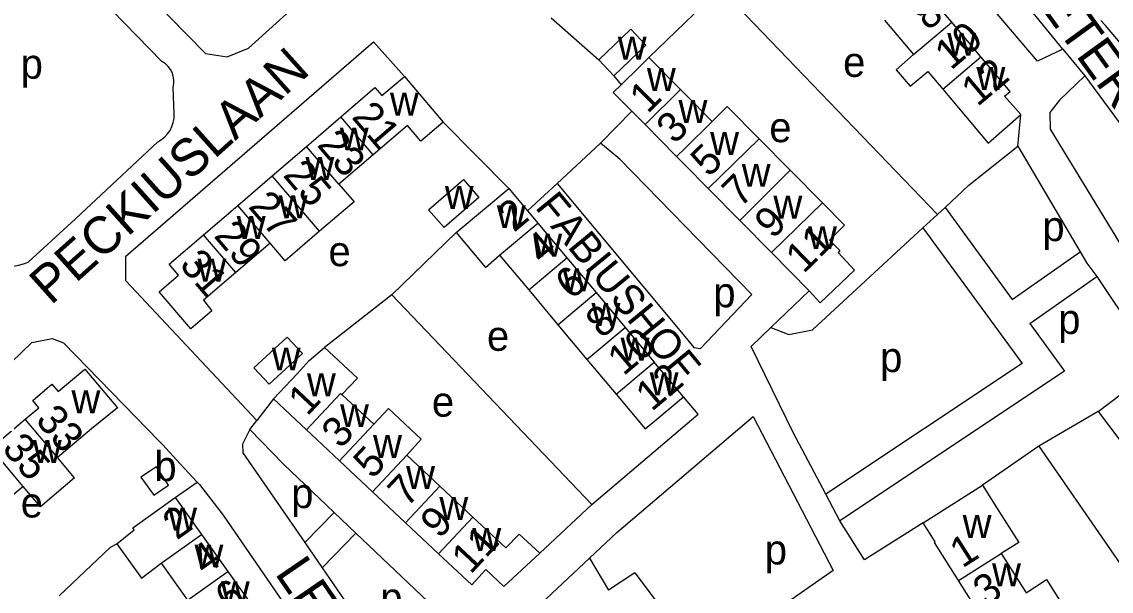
# Model space of a CAD drawing. Extents: x 157569 to 159501, y 382907 to 384670.
# Drawn here: x 157961.3 to 158107, y 383596.1 to 383672.3 of the extents above; entities that cross this region are included whole.
import ezdxf

# ---------------------------------------------------------------- set-up
doc = ezdxf.new("R2010")
doc.units = 0
for name, color, linetype in [('BLT_Basislijn', 7, 'Continuous'), ('BLT_Bebouwing', 7, 'Continuous'), ('BLT_Centroide', 7, 'Continuous'), ('BLT_Huisnummer', 7, 'Continuous'), ('BLT_Huisnummer_ tussenligend', 7, 'Continuous'), ('BLT_Onderverdeling_panden', 7, 'Continuous'), ('BLT_Straatnaam', 7, 'Continuous'), ('BLT_Straatnaam_verkleind', 7, 'Continuous'), ('BLT_Vlakafsluiter', 7, 'Continuous')]:
    doc.layers.add(name, color=color, linetype=linetype)

msp = doc.modelspace()

# ---------------------------------------------------------------- linework, layer by layer
at = {"layer": 'BLT_Basislijn'}
for p, q in [((157980.04, 383667.03), (157960.23, 383687.41)), ((158054.78, 383676.81), (158050, 383672.2)), ((158054.78, 383676.81), (158083.81, 383646.56)), ((158032.12, 383672.86), (158038.48, 383667.22)), ((158050, 383672.2), (158045.18, 383667.55)), ((158100.58, 383668.67), (158103.5, 383665.1)), ((158040.51, 383665.1), (158041.47, 383663.88)), ((157981.69, 383660.01), (157981.56, 383663.59)), ((158042.92, 383660.35), (158038.71, 383656.1)), ((158094.57, 383655.68), (158094.94, 383659.92)), ((158038.71, 383656.1), (158032.94, 383650.68)), ((158028.94, 383647.04), (158032.94, 383650.68)), ((158032.94, 383650.68), (158050, 383630.23)), ((158083.81, 383646.56), (158084.82, 383647.49)), ((158084.82, 383647.49), (158093.82, 383635.17)), ((158081.86, 383644.76), (158083.81, 383646.56)), ((158081.86, 383644.76), (158095.12, 383626.6)), ((158010.79, 383635.78), (158019.41, 383644.12)), ((158093.82, 383635.17), (158102.89, 383641.55)), ((158096.18, 383631.94), (158105.13, 383638.23)), ((158105.13, 383638.23), (158113.19, 383626.15)), ((158010.79, 383635.78), (158001.81, 383628.76)), ((158037.57, 383607.72), (158010.79, 383635.78)), ((158096.18, 383631.94), (158100.81, 383625.59)), ((158095.12, 383626.6), (158068.85, 383609.12)), ((158100.81, 383625.59), (158070.73, 383605.56)), ((157994.96, 383621.88), (157992.73, 383618.99)), ((158105.3, 383620.17), (158097.37, 383615.52)), ((157991.8, 383617.75), (157992.73, 383618.99)), ((158097.37, 383615.52), (158089.82, 383610.3)), ((158097.37, 383615.52), (158119.69, 383583.19)), ((157982.44, 383613.24), (157984.75, 383610.74)), ((157981.81, 383608.65), (157984.75, 383610.74)), ((158003.1, 383606.66), (157999.16, 383602.63)), ((158003.1, 383606.66), (158006, 383603.91)), ((158030.61, 383601.2), (158037.57, 383607.72)), ((158006, 383603.91), (158001.47, 383599.27)), ((158006, 383603.91), (158017.4, 383593.07)), ((158037.23, 383600.55), (158040.91, 383603.99)), ((157999.16, 383602.63), (158001.47, 383599.27)), ((158030.72, 383594.44), (158037.23, 383600.55)), ((158037.23, 383600.55), (158039.79, 383596.28)), ((158001.47, 383599.27), (158010.37, 383586.35)), ((158043.33, 383598.57), (158039.79, 383596.28)), ((158043.33, 383598.57), (158052.28, 383586.68))]:
    msp.add_line(p, q, dxfattribs=at)
for points in [[(158100.58, 383668.67), (158092.05, 383679.14), (158075.49, 383694.71), (158073.95, 383694.96)], [(158100.58, 383668.67), (158097.18, 383667.08), (158078.67, 383688.81), (158073.95, 383694.96)], [(157961.76, 383692.73), (157985.9, 383668.08), (157988.79, 383667.66), (157991.65, 383668.82), (157999.47, 383675.94)], [(158130.3, 383637.93), (158128.94, 383639.81), (158124.93, 383646.83), (158110.04, 383667.42), (158106.29, 383671.85), (158105.68, 383672.52)], [(157992.73, 383618.99), (157975.2, 383637.67), (157975.2, 383640.96), (158008.37, 383669.67), (158012.48, 383665.01)], [(157981.56, 383663.59), (157981.64, 383664.08), (157981.64, 383664.57), (157981.57, 383665.06), (157981.42, 383665.53), (157981.19, 383665.96), (157980.89, 383666.36), (157980.54, 383666.7), (157980.13, 383666.98), (157980.04, 383667.03)], [(158103.5, 383665.1), (158100.11, 383661.84), (158098.82, 383660.19), (158098.87, 383657.98), (158108.79, 383641.74), (158114.49, 383633.77), (158117.89, 383629.33)], [(158103.5, 383665.1), (158111.5, 383654.25), (158124.37, 383634.22)], [(157979.49, 383656.29), (157979.98, 383656.58), (157980.42, 383656.93), (157980.8, 383657.34), (157981.13, 383657.8), (157981.38, 383658.3), (157981.57, 383658.84), (157981.67, 383659.39), (157981.69, 383660.01)], [(158017.68, 383658.92), (158026.45, 383650.02)], [(157962.15, 383640.18), (157968.48, 383645.97), (157979.49, 383656.29)], [(158050, 383645.03), (158041.31, 383653.97), (158038.71, 383656.1)], [(158084.82, 383647.49), (158088.02, 383650.45), (158094.57, 383655.68)], [(158094.57, 383655.68), (158102.89, 383641.55)], [(158050, 383630.23), (158051.22, 383628.76), (158052.1, 383628.62), (158058.95, 383635.82), (158050, 383645.03)], [(158061.51, 383631.41), (158063.94, 383630.49), (158067.08, 383631.12), (158081.86, 383644.76)], [(157953.76, 383641.84), (157954.33, 383641.31), (157954.95, 383640.84), (157955.62, 383640.45), (157956.33, 383640.12), (157957.06, 383639.86), (157957.82, 383639.69), (157958.59, 383639.59), (157959.37, 383639.57), (157960.14, 383639.63), (157960.91, 383639.77), (157961.65, 383639.99), (157962.15, 383640.18)], [(158102.89, 383641.55), (158103.77, 383640.05), (158105.13, 383638.23)], [(158061.51, 383631.41), (158066.63, 383636.34)], [(157929.4, 383596.99), (157932.53, 383600.35), (157962.64, 383629.4), (157965.37, 383629.97), (157966.89, 383629.37), (157979.66, 383616.22)], [(158068.85, 383609.12), (158064.54, 383617.27), (158058.89, 383628.89), (158061.51, 383631.41)], [(158037.57, 383607.72), (158051.79, 383619.81), (158049.81, 383622.15)], [(158040.91, 383603.99), (158059.14, 383619.49)], [(158059.14, 383619.49), (158069.85, 383598.92), (158060.38, 383592.31)], [(157991.8, 383617.75), (157990.85, 383615.79), (157990.88, 383614.66), (157999.16, 383602.63)], [(157991.8, 383617.75), (157996.3, 383613.13), (158003.1, 383606.66)], [(157979.66, 383616.22), (157980.16, 383615.7), (157982.44, 383613.24)], [(157984.75, 383610.74), (157985.07, 383610.4), (157988.25, 383606.3), (158006.48, 383579.75)], [(158081.9, 383605.28), (158074.05, 383600.31), (158070.73, 383605.56)], [(157966.29, 383595.52), (157973.18, 383602.02), (157974.03, 383602.48)]]:
    msp.add_lwpolyline(points, dxfattribs=at)
at = {"layer": 'BLT_Bebouwing'}
for p, q in [((158085.71, 383672.26), (158081.8, 383676.88)), ((158076.7, 383672.56), (158080.61, 383667.94)), ((158089.62, 383667.64), (158085.71, 383672.26)), ((158038.48, 383667.22), (158042.76, 383671.33)), ((158042.76, 383671.33), (158044.79, 383669.21)), ((158044.79, 383669.21), (158040.51, 383665.1)), ((158038.48, 383667.22), (158040.51, 383665.1)), ((158045.18, 383667.55), (158049.41, 383663.27)), ((158049.41, 383663.27), (158050, 383662.68)), ((158050, 383662.68), (158053.65, 383658.99)), ((158044.68, 383658.58), (158042.92, 383660.35)), ((158048.91, 383654.3), (158044.68, 383658.58)), ((158059.95, 383656.68), (158064.12, 383652.47)), ((157994.78, 383651.72), (157999.38, 383655.66)), ((158008.32, 383654.52), (158003.71, 383650.59)), ((158050, 383653.2), (158048.91, 383654.3)), ((158053.14, 383650.03), (158050, 383653.2)), ((158064.12, 383652.47), (158068.42, 383648.12)), ((157990.19, 383647.77), (157994.78, 383651.72)), ((158015.73, 383647.18), (158020.38, 383651.22)), ((158020.38, 383651.22), (158022.46, 383648.83)), ((158019.41, 383644.12), (158026.45, 383650.02)), ((158026.45, 383650.02), (158028.94, 383647.04)), ((158057.37, 383645.75), (158053.14, 383650.03)), ((157985.6, 383643.83), (157990.19, 383647.77)), ((158022.46, 383648.83), (158017.81, 383644.79)), ((158017.81, 383644.79), (158015.73, 383647.18)), ((158028.94, 383647.04), (158030.34, 383645.37)), ((158030.34, 383645.37), (158034.24, 383640.73)), ((158061.61, 383641.48), (158057.37, 383645.75)), ((157994.52, 383642.72), (157989.93, 383638.77)), ((158025.23, 383641.09), (158029.13, 383636.45)), ((158034.24, 383640.73), (158038.13, 383636.09)), ((158066.63, 383636.34), (158061.61, 383641.48)), ((158029.13, 383636.45), (158033.02, 383631.8)), ((158038.13, 383636.09), (158042.02, 383631.44)), ((158033.02, 383631.8), (158036.91, 383627.16)), ((158042.02, 383631.44), (158045.92, 383626.8)), ((157992.36, 383626.02), (157996.82, 383630.11)), ((157996.82, 383630.11), (157998.87, 383627.92)), ((157998.87, 383627.92), (157994.41, 383623.83)), ((158036.91, 383627.16), (158040.81, 383622.51)), ((157994.41, 383623.83), (157992.36, 383626.02)), ((157999.38, 383617.72), (157994.96, 383621.88)), ((158008.38, 383618.47), (158004.13, 383622.44)), ((158040.81, 383622.51), (158044.7, 383617.87)), ((157957.18, 383615.28), (157961.75, 383619.14)), ((157970.64, 383617.88), (157966.07, 383614.02)), ((157968.37, 383611.29), (157966.07, 383614.02)), ((158017.24, 383610.19), (158012.81, 383614.33)), ((158008.22, 383609.43), (158003.8, 383613.58)), ((157961.49, 383610.16), (157956.92, 383606.3)), ((158021.66, 383606.05), (158017.24, 383610.19)), ((157981.81, 383608.65), (157985.33, 383603.71)), ((158012.64, 383605.29), (158008.22, 383609.43)), ((158017.06, 383601.14), (158012.64, 383605.29)), ((157985.33, 383603.71), (157988.86, 383598.77)), ((158025.77, 383596.75), (158030.61, 383601.2)), ((158092.34, 383601.16), (158095.66, 383595.93)), ((157979.96, 383599.88), (157983.48, 383594.94)), ((157988.86, 383598.77), (157992.38, 383593.83)), ((158089.95, 383592.32), (158086.64, 383597.55))]:
    msp.add_line(p, q, dxfattribs=at)
for points in [[(158080.61, 383667.94), (158078.29, 383665.91), (158080.17, 383663.7), (158082.52, 383665.68), (158084.52, 383663.33)], [(158041.47, 383663.88), (158043.88, 383666.26), (158045.18, 383667.55)], [(158094.94, 383659.92), (158092.78, 383662.39), (158093.53, 383663.02), (158089.62, 383667.64)], [(158003.97, 383659.6), (158008.55, 383663.54), (158009.48, 383662.46), (158012.48, 383665.01)], [(158012.48, 383665.01), (158017.68, 383658.92)], [(158042.92, 383660.35), (158040.44, 383662.86), (158041.47, 383663.88)], [(158084.52, 383663.33), (158090.57, 383656.09), (158094.94, 383659.92)], [(158053.65, 383658.99), (158055.67, 383661), (158059.95, 383656.68)], [(157999.38, 383655.66), (158000, 383656.2), (158003.97, 383659.6)], [(158017.68, 383658.92), (158014.7, 383656.37), (158012.92, 383658.45), (158008.32, 383654.52)], [(158003.71, 383650.59), (158005.75, 383648.25), (158001.15, 383644.3)], [(158068.42, 383648.12), (158071.38, 383645.12), (158069.36, 383643.12), (158070.76, 383641.71)], [(157989.93, 383638.77), (157985.62, 383635.07), (157986.71, 383633.64), (157983.92, 383631.25), (157979.67, 383636.21), (157982.25, 383638.42), (157981, 383639.88), (157985.6, 383643.83)], [(158001.15, 383644.3), (157996.55, 383640.34), (157994.52, 383642.72)], [(158019.41, 383644.12), (158023.34, 383639.43), (158025.23, 383641.09)], [(158070.76, 383641.71), (158070.5, 383641.45), (158072.72, 383639.1), (158068.12, 383634.74), (158066.63, 383636.34)], [(157994.96, 383621.88), (157998.13, 383625.24), (157999.76, 383626.99), (158001.81, 383628.76)], [(158004.13, 383622.44), (158006.2, 383624.65), (158001.81, 383628.76)], [(157966.18, 383622.87), (157969.72, 383625.84), (157974.09, 383620.65), (157970.64, 383617.88)], [(158049.81, 383622.15), (158045.92, 383626.8)], [(158105.3, 383620.17), (158113.19, 383626.15)], [(157961.75, 383619.14), (157963.6, 383620.69), (157962.78, 383621.64), (157965.33, 383623.83), (157966.18, 383622.87)], [(158044.7, 383617.87), (158046.24, 383619.15), (158049.81, 383622.15)], [(158012.81, 383614.33), (158014.75, 383616.49), (158010.36, 383620.59), (158008.38, 383618.47)], [(158105.3, 383620.17), (158110.71, 383613.03), (158113.28, 383614.99)], [(158003.8, 383613.58), (158000, 383617.14), (157999.38, 383617.72)], [(157968.37, 383611.29), (157963.8, 383607.43), (157961.49, 383610.16)], [(158081.9, 383605.28), (158089.82, 383610.3)], [(158089.82, 383610.3), (158091.69, 383607.35), (158094.67, 383602.66), (158092.34, 383601.16)], [(157974.03, 383602.48), (157976.33, 383604.35), (157976.15, 383604.6), (157981.81, 383608.65)], [(158030.61, 383601.2), (158027.83, 383603.78), (158026.08, 383601.92), (158021.66, 383606.05)], [(158086.64, 383597.55), (158083.39, 383602.66), (158083.51, 383602.74), (158081.9, 383605.28)], [(157974.03, 383602.48), (157977.31, 383597.88), (157979.96, 383599.88)], [(158025.77, 383596.75), (158023.38, 383599.03), (158021.49, 383597), (158017.06, 383601.14)], [(158095.66, 383595.93), (158098.4, 383597.68), (158101.58, 383592.67), (158098.83, 383590.92)]]:
    msp.add_lwpolyline(points, dxfattribs=at)
msp.add_lwpolyline([(157979.32, 383612.77), (157977.22, 383611.38), (157978.98, 383608.99), (157980.94, 383610.33)], close=True, dxfattribs=at)
at = {"layer": 'BLT_Onderverdeling_panden'}
for p, q in [((158080.61, 383667.94), (158085.71, 383672.26)), ((158084.52, 383663.33), (158089.62, 383667.64)), ((158044.68, 383658.58), (158049.41, 383663.27)), ((158008.32, 383654.52), (158003.97, 383659.6)), ((158050, 383655.39), (158053.65, 383658.99)), ((158053.14, 383650.03), (158059.95, 383656.68)), ((158003.71, 383650.59), (157999.38, 383655.66)), ((158048.91, 383654.3), (158050, 383655.39)), ((158057.37, 383645.75), (158064.12, 383652.47)), ((158001.15, 383644.3), (157994.78, 383651.72)), ((157994.52, 383642.72), (157990.19, 383647.77)), ((158061.61, 383641.48), (158068.42, 383648.12)), ((158025.23, 383641.09), (158030.34, 383645.37)), ((157989.93, 383638.77), (157985.6, 383643.83)), ((158029.13, 383636.45), (158034.24, 383640.73)), ((158033.02, 383631.8), (158038.13, 383636.09)), ((158036.91, 383627.16), (158042.02, 383631.44)), ((158040.81, 383622.51), (158045.92, 383626.8)), ((157966.07, 383614.02), (157961.75, 383619.14)), ((158003.8, 383613.58), (158008.38, 383618.47)), ((158008.22, 383609.43), (158012.81, 383614.33)), ((158012.64, 383605.29), (158017.24, 383610.19)), ((158017.06, 383601.14), (158021.66, 383606.05)), ((157979.96, 383599.88), (157985.33, 383603.71)), ((158086.64, 383597.55), (158092.34, 383601.16)), ((157983.48, 383594.94), (157988.86, 383598.77))]:
    msp.add_line(p, q, dxfattribs=at)
for points in [[(157999.38, 383617.72), (158003.95, 383622.61), (158004.13, 383622.44)], [(157961.49, 383610.16), (157957.18, 383615.28)]]:
    msp.add_lwpolyline(points, dxfattribs=at)
at = {"layer": 'BLT_Vlakafsluiter'}
msp.add_line((158070.73, 383605.56), (158068.85, 383609.12), dxfattribs=at)

# ---------------------------------------------------------------- texts
at = {"layer": 'BLT_Centroide'}
for s, p in [('w', (158085.11, 383667.78)), ('w', (158041.03, 383667.28)), ('e', (158071.18, 383664.96)), ('p', (157961.15, 383664.71)), ('w', (158044.93, 383663.06)), ('w', (158089.02, 383663.19)), ('w', (158010.55, 383659.78)), ('w', (158049.16, 383658.78)), ('e', (158061.31, 383656.22)), ('w', (158003.84, 383655.11)), ('w', (158053.39, 383654.5)), ('w', (157999.25, 383651.17)), ('w', (158057.62, 383650.25)), ('w', (158017.9, 383647.3)), ('w', (157995.67, 383646.03)), ('w', (158061.86, 383645.97)), ('w', (158024.85, 383644.72)), ('w', (157990.06, 383643.27)), ('p', (158097.84, 383642.98)), ('w', (158066.5, 383641.91)), ('w', (158029.73, 383640.91)), ('e', (158002.33, 383639.63)), ('w', (157984.8, 383637.56)), ('w', (158033.63, 383636.28)), ('p', (158053.82, 383634.13)), ('w', (158037.52, 383631.62)), ('p', (158099.96, 383630.55)), ('e', (158023.54, 383628.3)), ('w', (158041.41, 383626.97)), ('w', (157994.74, 383625.67)), ('p', (158076.13, 383625.46)), ('w', (157999.45, 383622.23)), ('w', (158045.3, 383622.34)), ('w', (157967.95, 383619.94)), ('e', (158016.17, 383619.49)), ('w', (158003.88, 383618.09)), ('w', (158008.3, 383613.95)), ('w', (157962.78, 383613.28)), ('b', (157979.04, 383610.88)), ('w', (158012.72, 383609.81)), ('p', (157997.35, 383607.25)), ('e', (157961.16, 383606)), ('w', (158017.16, 383605.67)), ('w', (157980.88, 383604.25)), ('w', (158087.17, 383603.25)), ('w', (158021.58, 383601.52)), ('w', (157984.41, 383599.31)), ('p', (158060.7, 383599.71)), ('w', (158091.11, 383596.78)), ('w', (157987.93, 383594.38)), ('p', (158009.26, 383593.28))]:
    msp.add_text(s, height=4, dxfattribs=at).set_placement(p)
at = {"layer": 'BLT_Huisnummer'}
for s, rotation, p in [('12', 40.2313, (158089.15, 383660.88)), ('1', 44.7082, (158045.03, 383659.93)), ('21', 310.5633, (158005.32, 383659.53)), ('5', 44.7021, (158053.21, 383651.42)), ('25', 310.5697, (157996.13, 383651.76)), ('2', 39.9729, (158027.14, 383644.06)), ('11', 44.7135, (158065.9, 383638.54)), ('31', 310.6667, (157982.27, 383639.74)), ('6', 39.9718, (158034.81, 383635.02)), ('12', 39.9738, (158045.56, 383620.09)), ('1', 46.8363, (157999.49, 383619.46)), ('33', 310.1478, (157963.01, 383618.96)), ('5', 46.8375, (158008.21, 383611.02)), ('2', 35.5044, (157982.02, 383602.89)), ('11', 46.9329, (158021.34, 383598.29)), ('1', 32.3704, (158087.12, 383599.15)), ('6', 35.5044, (157989.03, 383593.08))]:
    msp.add_text(s, height=4, rotation=rotation, dxfattribs=at).set_placement(p)
at = {"layer": 'BLT_Huisnummer_ tussenligend'}
for s, rotation, p in [('8', 40.2439, (158082.54, 383671.02)), ('10', 40.2439, (158085.6, 383665.76)), ('3', 44.7082, (158048.63, 383655.83)), ('23', 310.5633, (158000.68, 383655.8)), ('7', 44.7021, (158057.41, 383647.34)), ('27', 310.5697, (157991.49, 383647.56)), ('9', 44.7021, (158061.76, 383643.14)), ('29', 310.5697, (157986.88, 383643.63)), ('4', 39.9729, (158030.91, 383639.71)), ('8', 39.9718, (158038.88, 383629.84)), ('10', 39.9718, (158041.8, 383624.86)), ('3', 46.8363, (158003.95, 383615.07)), ('35', 310.1478, (157958.53, 383615.17)), ('7', 46.8375, (158012.82, 383607.22)), ('9', 46.8375, (158017.17, 383603.02)), ('4', 35.5044, (157985.79, 383598.12)), ('3', 32.3704, (158090.24, 383594))]:
    msp.add_text(s, height=4, rotation=rotation, dxfattribs=at).set_placement(p)
at = {"layer": 'BLT_Straatnaam'}
for s, rotation, p in [('PIETER PAULUSLAAN', 306, (158093.49, 383679.85)), ('PECKIUSLAAN', 41.8237, (157965.19, 383634.31)), ('LEVYLAAN', 304.3883, (157995.07, 383598.52))]:
    msp.add_text(s, height=5, rotation=rotation, dxfattribs=at).set_placement(p)
at = {"layer": 'BLT_Straatnaam_verkleind'}
for s, rotation, p in [('SCHELTEMAWEG', 33.8624, (157927.99, 383671.23)), ('FABIUSHOF', 309.373, (158029.86, 383647.48))]:
    msp.add_text(s, height=4, rotation=rotation, dxfattribs=at).set_placement(p)

doc.saveas('drawing.dxf')
